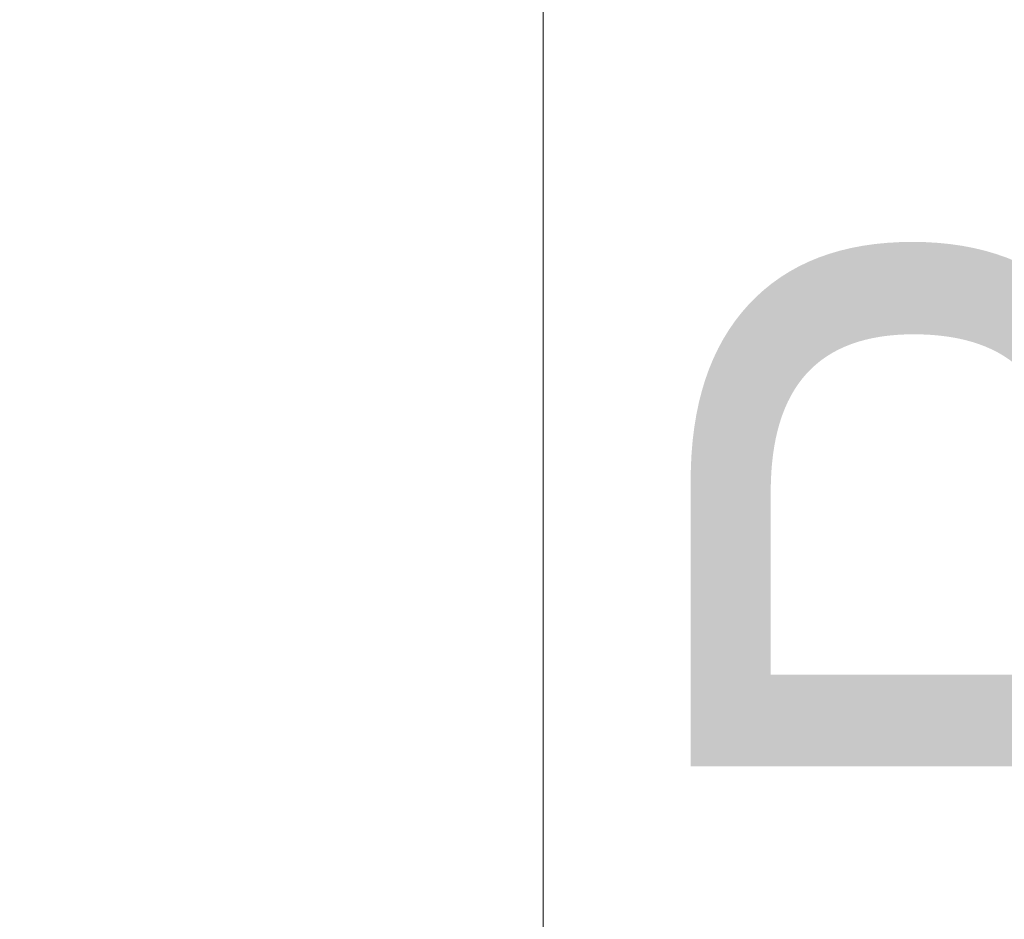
# Model space of a CAD drawing. Header units: millimetres. Extents: x -2233 to 61924, y -68080 to 6847.
# Tile 812 of 1022: x 26573 to 26906, y 1433 to 1738. Entities that reach past the tile are written whole.
import ezdxf

# ---------------------------------------------------------------- set-up
doc = ezdxf.new("R2010")
doc.units = ezdxf.units.MM
doc.layers.add('COTAS_P', color=1, linetype='Continuous', lineweight=0)
doc.dimstyles.new('R19_100', dxfattribs={"dimtxt": 250, "dimasz": 150, "dimexe": 150, "dimexo": 80, "dimgap": 100, "dimtad": 1, "dimtih": 1, "dimtoh": 1, "dimdsep": 46, "dimcen": 0.09, "dimadec": 0, "dimazin": 0, "dimtfac": 1, "dimtdec": 4, "dimtofl": 0, "dimtmove": 0, "dimatfit": 3, "dimfxl": 1, "dimtolj": 1, "dimtzin": 0, "dimarcsym": 0})

# ---------------------------------------------------------------- blocks, each defined once
blk = doc.blocks.new('DIM_R27_7')
at = {"layer": 'COTAS_P'}
for p, q in [((24250.07, 2141), (24400.07, 2186)), ((26750.07, 2141), (26600.07, 2186)), ((24250.07, 1241), (24250.07, 2141)), ((24250.07, 2141), (26750.07, 2141)), ((24250.07, 2141), (24400.07, 2096)), ((26750.07, 2141), (26600.07, 2096)), ((26750.07, 1241), (26750.07, 2141))]:
    blk.add_line(p, q, dxfattribs=at)
blk.add_text('2500 P', height=250, dxfattribs=at).set_placement((25500.07, 2241))
blk = doc.blocks.new('DIM_R27_9')
at = {"layer": 'COTAS_P'}
for p, q in [((26750.07, 1241), (27150.07, 1241)), ((27150.07, 1241), (27105.07, 1091)), ((27150.07, 0), (27150.07, 1241)), ((27150.07, 1241), (27195.07, 1091)), ((27150.07, 0), (27105.07, 150)), ((27150.07, 0), (27195.07, 150)), ((26750.07, 0), (27150.07, 0))]:
    blk.add_line(p, q, dxfattribs=at)
blk.add_text('1241 P', height=250, rotation=90, dxfattribs=at).set_placement((27050.07, 620.5))
blk = doc.blocks.new('DIM_R27_32')
at = {"layer": 'COTAS_P'}
for p, q in [((26795.07, 1320), (27495.07, 1320)), ((27495.07, 1320), (27450.07, 1170)), ((27495.07, 0), (27495.07, 1320)), ((27495.07, 1320), (27540.07, 1170)), ((27495.07, 0), (27450.07, 150)), ((27495.07, 0), (27540.07, 150)), ((26795.07, 0), (27495.07, 0))]:
    blk.add_line(p, q, dxfattribs=at)
blk.add_text('1320 P', height=250, rotation=90, dxfattribs=at).set_placement((27395.07, 660))

msp = doc.modelspace()

# ---------------------------------------------------------------- dimensions: what is measured, and where the dimension line sits
at = {"layer": 'COTAS_P'}
for p1, p2, distance, picture, middle in [((24250.067, 1241), (26750.067, 1241), 900, 'DIM_R27_7', (25500.067, 2141)), ((26795.067, 0), (26795.067, 1320), -700, 'DIM_R27_32', (27495.067, 660)), ((26750.067, 0), (26750.067, 1241), -400, 'DIM_R27_9', (27150.067, 620.5))]:
    dim = msp.add_aligned_dim(p1=p1, p2=p2, distance=distance, text='<> P', dimstyle='R19_100', dxfattribs=at)
    dim.commit()
    dim.dimension.update_dxf_attribs({"geometry": picture, "text_midpoint": middle})

doc.saveas('drawing.dxf')
